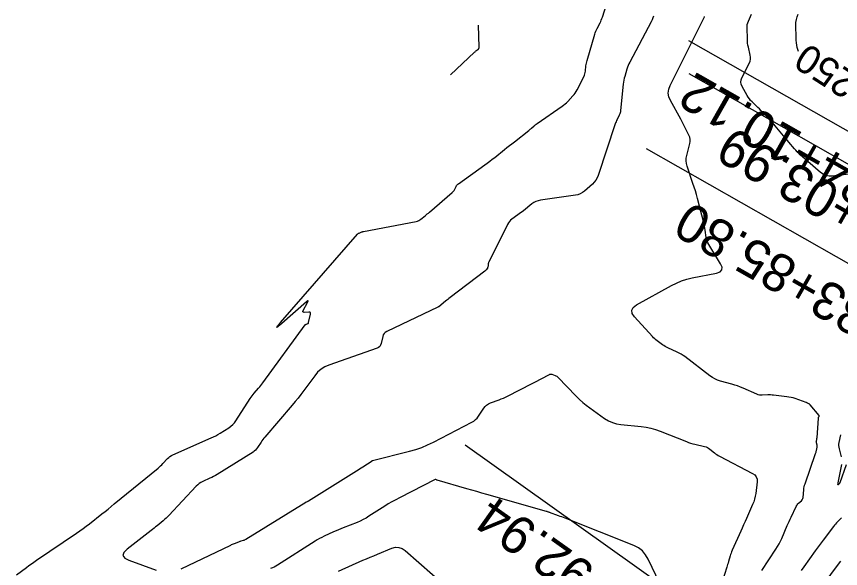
# Model space of a CAD drawing. Extents: x 658976 to 668726, y 639543 to 647196.
# Drawn here: x 662128 to 662302.1, y 643354.6 to 643471.1 of the extents above; entities that cross this region are included whole.
import ezdxf

# ---------------------------------------------------------------- set-up
doc = ezdxf.new("R2010")
doc.units = 0
for name, color, linetype in [('Ex_Contour Labels', 7, 'Continuous'), ('Ex_Major Contours', 7, 'Continuous'), ('Ex_Minor Contours', 7, 'Continuous'), ('R_Ramp 15 Degree_Min Ls', 7, 'Continuous'), ('R_Ramp 20 Degree Des Ls Annot', 7, 'Continuous'), ('R_Ramp 20 Degree Existing Ramp', 7, 'Continuous')]:
    doc.layers.add(name, color=color, linetype=linetype)

msp = doc.modelspace()

# ---------------------------------------------------------------- linework, layer by layer
at = {"layer": 'Ex_Major Contours'}
for points in [[(662293.19, 643463.73), (662292.96, 643464.6), (662292.85, 643465.1), (662292.77, 643465.59), (662292.72, 643466.09), (662292.69, 643466.59), (662292.64, 643469.27), (662292.66, 643469.88), (662292.75, 643470.47), (662292.9, 643471.05), (662293.13, 643471.62)], [(662219.7, 643458.8), (662224.78, 643463.6), (662224.88, 643463.69), (662224.97, 643463.77), (662225.07, 643463.86), (662225.17, 643463.94), (662225.57, 643464.25), (662225.66, 643464.33), (662225.72, 643464.43), (662225.76, 643464.54), (662225.77, 643464.66), (662225.65, 643469.28)], [(662196.03, 643354), (662201.18, 643356.32), (662201.95, 643356.65), (662202.71, 643356.98), (662203.48, 643357.3), (662204.25, 643357.62), (662207.34, 643358.86), (662208.09, 643359.07), (662208.81, 643359.05), (662209.49, 643358.83), (662210.13, 643358.39), (662224.53, 643345.74)]]:
    msp.add_lwpolyline(points, dxfattribs=at)
at = {"layer": 'Ex_Minor Contours'}
for points in [[(662128.03, 643353.24), (662130.13, 643354.81), (662130.65, 643355.2), (662131.18, 643355.58), (662131.72, 643355.96), (662132.26, 643356.33), (662140.72, 643362.08), (662141.41, 643362.55), (662142.09, 643363.04), (662142.77, 643363.54), (662143.43, 643364.05), (662146.07, 643366.11), (662146.73, 643366.63), (662147.39, 643367.15), (662148.04, 643367.68), (662148.69, 643368.21), (662157.95, 643375.79), (662158.22, 643376.02), (662158.48, 643376.25), (662158.73, 643376.5), (662158.97, 643376.75), (662159.93, 643377.78), (662160.18, 643378.02), (662160.45, 643378.23), (662160.75, 643378.42), (662161.06, 643378.58), (662169.13, 643382.15), (662169.62, 643382.38), (662170.11, 643382.62), (662170.58, 643382.89), (662171.04, 643383.16), (662172.88, 643384.31), (662173.32, 643384.62), (662173.72, 643384.97), (662174.08, 643385.36), (662174.39, 643385.8), (662177.42, 643390.46), (662177.61, 643390.76), (662177.82, 643391.04), (662178.03, 643391.32), (662178.26, 643391.59), (662179.18, 643392.66), (662179.41, 643392.93), (662179.63, 643393.21), (662179.84, 643393.48), (662180.06, 643393.77), (662189.02, 643406.01), (662189.07, 643406.07), (662189.12, 643406.12), (662189.19, 643406.16), (662189.26, 643406.19), (662189.56, 643406.29), (662189.62, 643406.32), (662189.68, 643406.37), (662189.71, 643406.43), (662189.74, 643406.5), (662190.14, 643408.3), (662190.15, 643408.5), (662190.1, 643408.64), (662189.97, 643408.71), (662189.77, 643408.73), (662188.82, 643408.67), (662188.62, 643408.68), (662188.52, 643408.75), (662188.5, 643408.88), (662188.57, 643409.06), (662189.52, 643410.74), (662189.65, 643411.01), (662189.66, 643411.13), (662189.55, 643411.09), (662189.31, 643410.91), (662184.04, 643406.3), (662183.29, 643405.67), (662183, 643405.5), (662183.17, 643405.79), (662183.79, 643406.54), (662200.03, 643425.14), (662200.11, 643425.22), (662200.2, 643425.3), (662200.3, 643425.36), (662200.41, 643425.41), (662200.86, 643425.6), (662200.98, 643425.64), (662201.09, 643425.68), (662201.21, 643425.71), (662201.33, 643425.74), (662212.47, 643427.86), (662212.74, 643427.93), (662213, 643428.03), (662213.24, 643428.17), (662213.47, 643428.33), (662214.36, 643429.07), (662214.58, 643429.25), (662214.8, 643429.44), (662215.02, 643429.62), (662215.24, 643429.81), (662220.07, 643433.94), (662220.21, 643434.08), (662220.34, 643434.22), (662220.45, 643434.38), (662220.54, 643434.55), (662220.89, 643435.25), (662220.99, 643435.42), (662221.1, 643435.57), (662221.23, 643435.7), (662221.38, 643435.83), (662226.93, 643439.79), (662227.47, 643440.18), (662228, 643440.58), (662228.53, 643440.98), (662229.05, 643441.39), (662231.12, 643443.04), (662231.63, 643443.45), (662232.15, 643443.87), (662232.67, 643444.27), (662233.2, 643444.68), (662236.27, 643447.08), (662236.42, 643447.2), (662236.56, 643447.31), (662236.7, 643447.43), (662236.84, 643447.55), (662237.4, 643448.05), (662237.54, 643448.17), (662237.68, 643448.28), (662237.83, 643448.39), (662237.98, 643448.5), (662243.29, 643452.17), (662243.6, 643452.41), (662243.91, 643452.66), (662244.2, 643452.92), (662244.48, 643453.2), (662245.55, 643454.36), (662245.81, 643454.66), (662246.05, 643454.97), (662246.26, 643455.3), (662246.45, 643455.65), (662247.9, 643458.49), (662248.01, 643458.75), (662248.1, 643459.01), (662248.17, 643459.29), (662248.21, 643459.57), (662248.32, 643460.7), (662248.36, 643460.98), (662248.4, 643461.26), (662248.47, 643461.53), (662248.54, 643461.81), (662250.16, 643467.38), (662250.26, 643467.69), (662250.38, 643468), (662250.51, 643468.3), (662250.66, 643468.6), (662251.28, 643469.77), (662251.43, 643470.06), (662251.56, 643470.36), (662251.68, 643470.67), (662251.79, 643470.98), (662253.66, 643476.8)], [(662304.47, 643437.9), (662300.35, 643437.43), (662299.66, 643437.42), (662299.01, 643437.55), (662298.4, 643437.81), (662297.83, 643438.22), (662293.58, 643441.95), (662293.25, 643442.25), (662292.93, 643442.56), (662292.62, 643442.88), (662292.33, 643443.22), (662291.18, 643444.58), (662290.89, 643444.92), (662290.6, 643445.27), (662290.31, 643445.61), (662290.03, 643445.95), (662288.27, 643448.05), (662287.98, 643448.39), (662287.68, 643448.72), (662287.39, 643449.05), (662287.08, 643449.38), (662285.84, 643450.69), (662285.54, 643451), (662285.24, 643451.31), (662284.94, 643451.61), (662284.63, 643451.9), (662283.4, 643453.08), (662283.1, 643453.39), (662282.83, 643453.71), (662282.59, 643454.06), (662282.37, 643454.42), (662281.3, 643456.37), (662281.11, 643456.82), (662281.05, 643457.27), (662281.1, 643457.73), (662281.27, 643458.18), (662282.84, 643461.31), (662283, 643461.71), (662283.08, 643462.11), (662283.09, 643462.53), (662283.03, 643462.95), (662282.63, 643464.65), (662282.54, 643465.08), (662282.47, 643465.51), (662282.42, 643465.95), (662282.4, 643466.38), (662282.33, 643468.63), (662282.33, 643469.02), (662282.39, 643469.41), (662282.48, 643469.78), (662282.62, 643470.15), (662283.27, 643471.61)], [(662262.61, 643471.22), (662262.45, 643470.81), (662262.27, 643470.41), (662262.07, 643470.01), (662257.56, 643461.5), (662257.38, 643461.14), (662257.21, 643460.77), (662257.07, 643460.4), (662256.95, 643460.01), (662256.5, 643458.46), (662256.39, 643458.07), (662256.31, 643457.67), (662256.24, 643457.28), (662256.19, 643456.87), (662255.64, 643451.28), (662255.6, 643451.02), (662255.54, 643450.78), (662255.46, 643450.54), (662255.35, 643450.3), (662254.88, 643449.38), (662254.77, 643449.15), (662254.67, 643448.92), (662254.57, 643448.68), (662254.49, 643448.43), (662250.88, 643437.56), (662250.67, 643437.05), (662250.41, 643436.58), (662250.08, 643436.15), (662249.69, 643435.76), (662248.01, 643434.28), (662247.58, 643433.94), (662247.11, 643433.68), (662246.6, 643433.49), (662246.07, 643433.38), (662238.7, 643432.34), (662238.21, 643432.23), (662237.75, 643432.07), (662237.31, 643431.84), (662236.9, 643431.56), (662235.1, 643430.12), (662234.81, 643429.89), (662234.51, 643429.66), (662234.21, 643429.44), (662233.91, 643429.22), (662232.69, 643428.35), (662232.4, 643428.11), (662232.15, 643427.85), (662231.93, 643427.56), (662231.75, 643427.24), (662227.78, 643419.26), (662227.74, 643419.16), (662227.71, 643419.06), (662227.68, 643418.95), (662227.67, 643418.85), (662227.63, 643418.4), (662227.62, 643418.3), (662227.59, 643418.2), (662227.55, 643418.1), (662227.49, 643418.02), (662227.25, 643417.67), (662227.18, 643417.59), (662227.11, 643417.51), (662227.03, 643417.44), (662226.95, 643417.37), (662219.63, 643411.78), (662219.38, 643411.59), (662219.14, 643411.4), (662218.9, 643411.21), (662218.67, 643411.01), (662217.27, 643409.85), (662217.26, 643409.84), (662217.25, 643409.83), (662217.24, 643409.83), (662217.22, 643409.83), (662217.17, 643409.81), (662217.16, 643409.81), (662217.14, 643409.81), (662217.13, 643409.8), (662217.12, 643409.8), (662217.07, 643409.78), (662217.06, 643409.77), (662217.05, 643409.77), (662217.03, 643409.76), (662217.02, 643409.76), (662206.23, 643404.63), (662205.93, 643404.44), (662205.68, 643404.2), (662205.5, 643403.91), (662205.39, 643403.56), (662205.06, 643402.09), (662204.95, 643401.75), (662204.76, 643401.48), (662204.51, 643401.26), (662204.19, 643401.1), (662194.03, 643397.53), (662193.15, 643397.15), (662192.35, 643396.65), (662191.64, 643396.03), (662191.02, 643395.3), (662188.7, 643392.14), (662188.12, 643391.35), (662187.52, 643390.58), (662186.9, 643389.82), (662186.27, 643389.07), (662180.49, 643382.34), (662180.27, 643382.08), (662180.07, 643381.81), (662179.87, 643381.54), (662179.68, 643381.25), (662178.94, 643380.11), (662178.74, 643379.84), (662178.51, 643379.59), (662178.26, 643379.37), (662177.99, 643379.18), (662170.39, 643374.43), (662170.03, 643374.22), (662169.66, 643374.01), (662169.28, 643373.82), (662168.9, 643373.64), (662167.36, 643372.96), (662166.98, 643372.77), (662166.63, 643372.55), (662166.31, 643372.29), (662166.01, 643372), (662160.2, 643365.79), (662159.91, 643365.49), (662159.62, 643365.21), (662159.32, 643364.93), (662159, 643364.67), (662157.74, 643363.63), (662157.42, 643363.37), (662157.1, 643363.11), (662156.78, 643362.86), (662156.46, 643362.61), (662151.38, 643358.65), (662150.69, 643357.94), (662150.52, 643357.33), (662150.88, 643356.79), (662151.75, 643356.34), (662157.56, 643354.27)], [(662285.49, 643354.18), (662288.43, 643358.66), (662288.77, 643359.22), (662289.09, 643359.78), (662289.39, 643360.36), (662289.66, 643360.95), (662290.84, 643363.64), (662291.03, 643364.09), (662291.23, 643364.54), (662291.44, 643364.98), (662291.65, 643365.43), (662292.74, 643367.7), (662292.84, 643367.88), (662292.95, 643368.05), (662293.08, 643368.21), (662293.23, 643368.35), (662293.84, 643368.91), (662293.97, 643369.06), (662294.08, 643369.22), (662294.14, 643369.4), (662294.18, 643369.6), (662294.32, 643371.19), (662294.36, 643371.52), (662294.42, 643371.85), (662294.5, 643372.17), (662294.6, 643372.49), (662296.83, 643378.87), (662296.88, 643379.02), (662296.92, 643379.18), (662296.96, 643379.33), (662297, 643379.49), (662297.14, 643380.23), (662297.15, 643380.34), (662297.16, 643380.45), (662297.15, 643380.56), (662297.12, 643380.66), (662297, 643381.14), (662296.98, 643381.22), (662296.97, 643381.31), (662296.98, 643381.4), (662296.99, 643381.49), (662297.07, 643381.84), (662297.08, 643381.93), (662297.1, 643382.02), (662297.11, 643382.11), (662297.12, 643382.2), (662297.4, 643386.3), (662297.4, 643386.35), (662297.42, 643386.41), (662297.43, 643386.46), (662297.46, 643386.51), (662297.57, 643386.71), (662297.58, 643386.76), (662297.59, 643386.8), (662297.58, 643386.85), (662297.55, 643386.89), (662295.66, 643389.15), (662295.6, 643389.21), (662295.54, 643389.27), (662295.48, 643389.32), (662295.4, 643389.36), (662295.11, 643389.51), (662295.03, 643389.55), (662294.96, 643389.59), (662294.88, 643389.62), (662294.8, 643389.65), (662292.47, 643390.46), (662292.05, 643390.59), (662291.63, 643390.7), (662291.2, 643390.79), (662290.76, 643390.85), (662287.91, 643391.19), (662287.62, 643391.21), (662287.32, 643391.23), (662287.02, 643391.23), (662286.73, 643391.23), (662285.54, 643391.16), (662285.24, 643391.17), (662284.95, 643391.2), (662284.67, 643391.27), (662284.4, 643391.38), (662281.51, 643392.66), (662280.93, 643392.9), (662280.35, 643393.12), (662279.76, 643393.32), (662279.16, 643393.5), (662276.72, 643394.16), (662276.13, 643394.35), (662275.56, 643394.6), (662275.02, 643394.9), (662274.5, 643395.26), (662269.21, 643399.32), (662268.83, 643399.59), (662268.43, 643399.85), (662268.02, 643400.07), (662267.6, 643400.28), (662265.63, 643401.16), (662265.32, 643401.31), (662265.03, 643401.47), (662264.74, 643401.65), (662264.46, 643401.84), (662263.36, 643402.64), (662263.09, 643402.85), (662262.83, 643403.07), (662262.58, 643403.3), (662262.35, 643403.54), (662258.58, 643407.7), (662258.07, 643408.44), (662257.98, 643409.12), (662258.29, 643409.72), (662259, 643410.26), (662266.37, 643414.33), (662267.43, 643414.86), (662268.51, 643415.3), (662269.62, 643415.66), (662270.77, 643415.94), (662275.92, 643416.97), (662276.65, 643417.23), (662277.04, 643417.64), (662277.08, 643418.2), (662276.76, 643418.92), (662274.26, 643422.99), (662274.07, 643423.33), (662273.92, 643423.69), (662273.8, 643424.07), (662273.73, 643424.45), (662273.51, 643426.03), (662273.45, 643426.42), (662273.38, 643426.81), (662273.29, 643427.2), (662273.2, 643427.59), (662271.88, 643432.7), (662271.66, 643433.51), (662271.43, 643434.31), (662271.18, 643435.11), (662270.92, 643435.9), (662269.67, 643439.54), (662269.52, 643440.1), (662269.46, 643440.66), (662269.48, 643441.23), (662269.59, 643441.8), (662270.25, 643444.29), (662270.33, 643444.75), (662270.33, 643445.19), (662270.24, 643445.63), (662270.07, 643446.06), (662269.21, 643447.76), (662268.99, 643448.18), (662268.77, 643448.6), (662268.55, 643449.02), (662268.32, 643449.44), (662266.16, 643453.37), (662265.83, 643454.17), (662265.71, 643454.97), (662265.8, 643455.77), (662266.1, 643456.58), (662273.36, 643471.06), (662273.36, 643471.07), (662273.37, 643471.07), (662273.37, 643471.08), (662273.36, 643471.09), (662273.36, 643471.12), (662273.36, 643471.12), (662273.35, 643471.13)], [(662162.83, 643354.54), (662173.27, 643359.53), (662173.46, 643359.63), (662173.65, 643359.71), (662173.85, 643359.79), (662174.05, 643359.87), (662175, 643360.25), (662175.12, 643360.29), (662175.24, 643360.34), (662175.36, 643360.38), (662175.49, 643360.41), (662175.98, 643360.56), (662176.11, 643360.6), (662176.23, 643360.64), (662176.34, 643360.7), (662176.45, 643360.76), (662189.11, 643368.59), (662189.15, 643368.62), (662189.2, 643368.65), (662189.25, 643368.67), (662189.3, 643368.69), (662189.5, 643368.76), (662189.55, 643368.78), (662189.6, 643368.8), (662189.64, 643368.83), (662189.69, 643368.85), (662199.84, 643375.23), (662200.17, 643375.44), (662200.51, 643375.65), (662200.84, 643375.86), (662201.17, 643376.07), (662203.14, 643377.33), (662203.15, 643377.33), (662203.15, 643377.34), (662203.16, 643377.34), (662203.17, 643377.34), (662203.19, 643377.35), (662203.19, 643377.36), (662203.2, 643377.36), (662203.21, 643377.36), (662203.21, 643377.36), (662211.06, 643379.36), (662212.36, 643379.73), (662213.63, 643380.17), (662214.87, 643380.68), (662216.09, 643381.27), (662224.2, 643385.47), (662224.61, 643385.72), (662224.99, 643386.02), (662225.32, 643386.36), (662225.61, 643386.75), (662226.71, 643388.41), (662227, 643388.78), (662227.34, 643389.1), (662227.72, 643389.35), (662228.15, 643389.55), (662229.97, 643390.21), (662230.42, 643390.39), (662230.87, 643390.57), (662231.31, 643390.77), (662231.74, 643390.99), (662239.54, 643394.98), (662239.67, 643395.05), (662239.8, 643395.12), (662239.93, 643395.19), (662240.06, 643395.26), (662240.58, 643395.55), (662240.71, 643395.61), (662240.84, 643395.63), (662240.98, 643395.63), (662241.12, 643395.6), (662241.82, 643395.36), (662241.98, 643395.3), (662242.13, 643395.21), (662242.26, 643395.12), (662242.39, 643395), (662246.27, 643390.96), (662246.94, 643390.29), (662247.65, 643389.65), (662248.38, 643389.05), (662249.14, 643388.48), (662252.26, 643386.27), (662253.06, 643385.77), (662253.9, 643385.4), (662254.78, 643385.13), (662255.71, 643384.98), (662260.01, 643384.57), (662261.03, 643384.44), (662262.04, 643384.23), (662263.03, 643383.96), (662264, 643383.6), (662269.57, 643381.37), (662269.99, 643381.21), (662270.43, 643381.06), (662270.87, 643380.93), (662271.31, 643380.82), (662273.37, 643380.34), (662273.67, 643380.26), (662273.96, 643380.14), (662274.23, 643379.99), (662274.48, 643379.8), (662275.46, 643379), (662275.71, 643378.81), (662275.97, 643378.63), (662276.24, 643378.46), (662276.52, 643378.31), (662283.51, 643374.67), (662283.98, 643374.34), (662284.29, 643373.94), (662284.45, 643373.45), (662284.46, 643372.88), (662284.17, 643370.45), (662284.07, 643369.84), (662283.94, 643369.25), (662283.75, 643368.67), (662283.52, 643368.11), (662282.21, 643365.16), (662281.91, 643364.48), (662281.6, 643363.81), (662281.3, 643363.13), (662281, 643362.45), (662279.2, 643358.43), (662279.08, 643358.14), (662278.96, 643357.85), (662278.86, 643357.56), (662278.77, 643357.26), (662278.41, 643356.05), (662278.33, 643355.75), (662278.24, 643355.45), (662278.15, 643355.15), (662278.06, 643354.85), (662277.11, 643351.77)], [(662302.3, 643378.14), (662301.84, 643379.88), (662301.77, 643380.2), (662301.75, 643380.53), (662301.76, 643380.85), (662301.81, 643381.18), (662302.16, 643382.83)], [(662303.31, 643376.45), (662301.91, 643372.71), (662301.9, 643372.67), (662301.88, 643372.64), (662301.86, 643372.6), (662301.84, 643372.57), (662301.75, 643372.43), (662301.73, 643372.41), (662301.71, 643372.38), (662301.69, 643372.35), (662301.67, 643372.33), (662301.58, 643372.23), (662301.56, 643372.22), (662301.54, 643372.22), (662301.54, 643372.23), (662301.54, 643372.25), (662301.56, 643372.45), (662301.56, 643372.47), (662301.56, 643372.49), (662301.57, 643372.51), (662301.57, 643372.53), (662301.59, 643372.59), (662301.6, 643372.61), (662301.6, 643372.63), (662301.61, 643372.65), (662301.61, 643372.66), (662302.35, 643376.53)], [(662263.9, 643351.43), (662261.47, 643356.56), (662260.92, 643357.51), (662260.23, 643358.3), (662259.39, 643358.95), (662258.42, 643359.44), (662243.89, 643365.21), (662243.55, 643365.35), (662243.21, 643365.48), (662242.87, 643365.6), (662242.53, 643365.73), (662240.58, 643366.44), (662240.53, 643366.46), (662240.48, 643366.47), (662240.43, 643366.49), (662240.39, 643366.51), (662240.2, 643366.59), (662240.15, 643366.61), (662240.1, 643366.63), (662240.05, 643366.65), (662240.01, 643366.66), (662227.41, 643370.23), (662226.35, 643370.53), (662225.29, 643370.83), (662224.23, 643371.13), (662223.17, 643371.44), (662216.91, 643373.23), (662216.87, 643373.24), (662216.83, 643373.26), (662216.79, 643373.27), (662216.75, 643373.29), (662216.59, 643373.36), (662216.55, 643373.37), (662216.51, 643373.37), (662216.47, 643373.36), (662216.43, 643373.35), (662208.92, 643369.53), (662208.12, 643369.12), (662207.34, 643368.68), (662206.57, 643368.23), (662205.81, 643367.75), (662202.46, 643365.62), (662201.86, 643365.25), (662201.24, 643364.92), (662200.6, 643364.61), (662199.96, 643364.33), (662197.04, 643363.15), (662196.53, 643362.95), (662196.02, 643362.74), (662195.52, 643362.52), (662195.02, 643362.3), (662193.02, 643361.4), (662192.53, 643361.17), (662192.04, 643360.92), (662191.57, 643360.65), (662191.1, 643360.36), (662183.16, 643355.27), (662182.81, 643355.06), (662182.46, 643354.88), (662182.09, 643354.72), (662181.7, 643354.59)], [(662302.27, 643365.32), (662301.42, 643364.43), (662301.21, 643364.2), (662301.01, 643363.97), (662300.81, 643363.74), (662300.63, 643363.49), (662298.44, 643360.58), (662298.02, 643360.02), (662297.59, 643359.45), (662297.17, 643358.88), (662296.76, 643358.3), (662294.32, 643354.94), (662293.77, 643354.19)], [(662294.81, 643346.28), (662301.41, 643355.21), (662302.12, 643356.17)]]:
    msp.add_lwpolyline(points, dxfattribs=at)
at = {"layer": 'R_Ramp 15 Degree_Min Ls'}
msp.add_lwpolyline([(662444, 643360.27), (662357.04, 643409.64), (662270.08, 643459.01)], dxfattribs=at)
for radius in [1132.42, 1138.42, 1145.92, 1153.42]:
    msp.add_arc((661447.49, 643926.02), radius, 314.88005, 330.41509, dxfattribs=at)
at = {"layer": 'R_Ramp 20 Degree Des Ls Annot'}
for points in [[(662443.97, 643367.23), (662270.04, 643465.97)], [(662385.7, 643264.6), (662222.81, 643380.64)]]:
    msp.add_lwpolyline(points, dxfattribs=at)
at = {"layer": 'R_Ramp 20 Degree Existing Ramp'}
msp.add_lwpolyline([(662435.03, 643344.45), (662348.06, 643393.82), (662261.1, 643443.2)], dxfattribs=at)

# ---------------------------------------------------------------- texts
at = {"layer": 'Ex_Contour Labels'}
msp.add_text('1250', height=6, rotation=147.2903, dxfattribs=at).set_placement((662310.05, 643456.06))
at = {"layer": 'R_Ramp 15 Degree_Min Ls'}
msp.add_text('P.T. STA. 184+03.99', height=8, rotation=150.4151, dxfattribs=at).set_placement((662366.35, 643398.61))
at = {"layer": 'R_Ramp 20 Degree Des Ls Annot'}
for s, rotation, p in [('P.T. STA. 184+10.12', 150.4151, (662358.37, 643410.08)), ('P.I. STA. 182+92.94', 144.5352, (662307.61, 643314.1))]:
    msp.add_text(s, height=8, rotation=rotation, dxfattribs=at).set_placement(p)
at = {"layer": 'R_Ramp 20 Degree Existing Ramp'}
msp.add_text('P.T. STA. 183+85.80', height=8, rotation=150.4151, dxfattribs=at).set_placement((662357.37, 643382.79))

doc.saveas('drawing.dxf')
